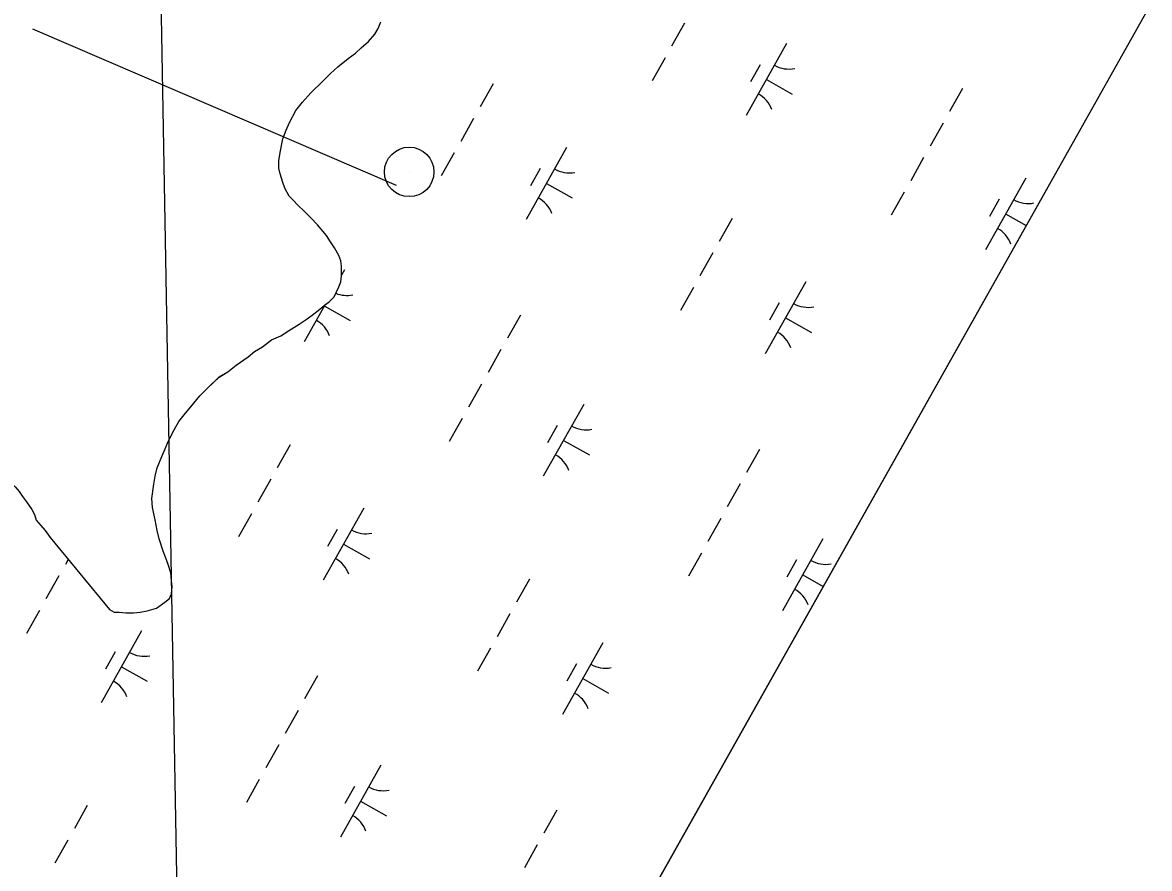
# Model space of a CAD drawing. Extents: x 3913936 to 3933962, y 195330 to 217741.
# Drawn here: x 3930409 to 3931092, y 208159 to 208671 of the extents above; entities that cross this region are included whole.
import ezdxf

# ---------------------------------------------------------------- set-up
doc = ezdxf.new("R2010")
doc.units = 0
for name, color, linetype in [('V-GRID-FRAM', 7, 'Continuous'), ('V-GRID-MAJR', 7, 'Continuous'), ('V-TOPO-SHOR', 7, 'Continuous'), ('V-TOPO-TOWR', 7, 'Continuous'), ('V-UTIL-LINE', 7, 'Continuous'), ('V-WETL-SWMP', 7, 'Continuous')]:
    doc.layers.add(name, color=color, linetype=linetype)

msp = doc.modelspace()

# ---------------------------------------------------------------- linework, layer by layer
at = {"layer": 'V-GRID-FRAM'}
msp.add_lwpolyline([(3932010.33, 210314.99), (3924440.13, 196848.23), (3917917.56, 202110.57), (3924798.65, 214359.02), (3932010.33, 210314.99)], dxfattribs=at)
at = {"layer": 'V-GRID-MAJR'}
msp.add_line((3930530.76, 206551.74), (3930437.16, 211826.22), dxfattribs=at)
at = {"layer": 'V-TOPO-SHOR'}
for points in [[(3930425.52, 208359.19), (3930461.52, 208315.61), (3930464.29, 208314.03), (3930467.46, 208314.03), (3930471.41, 208313.63), (3930476.17, 208313.62), (3930480.12, 208314.02), (3930484.48, 208314.81), (3930490.02, 208316.39), (3930495.17, 208319.95), (3930497.95, 208322.32), (3930499.13, 208325.09), (3930499.53, 208329.45), (3930499.14, 208333.01), (3930498.75, 208337.76), (3930497.17, 208342.91), (3930495.59, 208347.27), (3930494, 208350.83), (3930491.63, 208358.35), (3930490.45, 208363.5), (3930489.27, 208369.84), (3930487.69, 208377.36), (3930487.3, 208382.9), (3930488.49, 208391.61), (3930489.28, 208396.36), (3930490.47, 208401.51), (3930493.25, 208408.24), (3930495.23, 208412.99), (3930497.22, 208417.34), (3930500.78, 208424.46), (3930503.56, 208429.61), (3930506.73, 208433.57), (3930512.67, 208440.69), (3930516.24, 208445.04), (3930520.99, 208449.79), (3930528.12, 208456.51), (3930533.27, 208459.68), (3930538.42, 208463.64), (3930545.55, 208468.78), (3930549.51, 208471.94), (3930554.27, 208474.71), (3930559.81, 208479.06), (3930565.35, 208481.43), (3930570.11, 208484.6), (3930576.45, 208488.55), (3930580.8, 208491.32), (3930584.37, 208494.09), (3930589.12, 208497.65), (3930591.9, 208500.02), (3930594.67, 208502), (3930597.84, 208505.17), (3930600.61, 208511.1), (3930601.8, 208514.27), (3930602.2, 208517.83), (3930602.21, 208523.77), (3930601.81, 208526.94), (3930600.63, 208530.11), (3930597.86, 208534.86), (3930595.48, 208538.42), (3930593.11, 208542.39), (3930587.57, 208548.72), (3930583.62, 208553.08), (3930580.06, 208556.65), (3930575.31, 208561.01), (3930573.33, 208563.38), (3930570.56, 208566.16), (3930567.79, 208570.91), (3930566.61, 208574.47), (3930565.02, 208579.62), (3930564.24, 208583.18), (3930564.24, 208587.54), (3930565.03, 208592.69), (3930566.62, 208601), (3930568.61, 208606.14), (3930570.59, 208610.89), (3930574.55, 208618.02), (3930578.52, 208623.16), (3930583.67, 208628.7), (3930590.8, 208635.82), (3930595.55, 208640.57), (3930599.91, 208644.53), (3930606.25, 208649.67), (3930610.61, 208652.83), (3930614.17, 208656), (3930618.53, 208659.95), (3930622.49, 208664.31), (3930624.47, 208667.87), (3930626.06, 208671.83)], [(3930354.39, 208412.68), (3930358.84, 208412.98), (3930364.09, 208413.17), (3930367.95, 208412.87), (3930373.19, 208411.88), (3930377.05, 208410.59), (3930381.01, 208409.1), (3930386.45, 208406.53), (3930389.42, 208404.35), (3930392.68, 208401.67), (3930397.53, 208397.21), (3930400.4, 208394.34), (3930404.45, 208389.99), (3930406.83, 208387.11), (3930408.91, 208384.14), (3930411.18, 208380.87), (3930414.44, 208376.22), (3930416.12, 208373.15), (3930417.21, 208369.68), (3930419.98, 208366.52), (3930422.65, 208363.45), (3930425.52, 208359.19)]]:
    msp.add_lwpolyline(points, dxfattribs=at)
at = {"layer": 'V-TOPO-TOWR'}
msp.add_line((3930643.22, 208580.87), (3930643.22, 208580.87), dxfattribs=at)
msp.add_circle((3930643.22, 208580.87), 15, dxfattribs=at)
at = {"layer": 'V-UTIL-LINE'}
msp.add_line((3930635.51, 208572.64), (3930415.17, 208667.36), dxfattribs=at)
at = {"layer": 'V-WETL-SWMP'}
for p, q in [((3931250.29, 208962.93), (3930179.24, 207057.63)), ((3930624.47, 208667.87), (3930626.06, 208671.83)), ((3930810.06, 208671), (3930802.22, 208657.05)), ((3930618.53, 208659.96), (3930622.49, 208664.31)), ((3930622.49, 208664.31), (3930624.47, 208667.87)), ((3930614.17, 208656), (3930618.53, 208659.96)), ((3930871.98, 208658.65), (3930847.48, 208615.06)), ((3930606.25, 208649.67), (3930610.6, 208652.83)), ((3930610.6, 208652.83), (3930614.17, 208656)), ((3930798.3, 208650.08), (3930790.45, 208636.13)), ((3930595.55, 208640.57), (3930599.91, 208644.53)), ((3930599.91, 208644.53), (3930606.25, 208649.67)), ((3930855.95, 208645.87), (3930850.07, 208635.41)), ((3930590.8, 208635.82), (3930595.55, 208640.57)), ((3930859.73, 208636.86), (3930875.42, 208628.04)), ((3930583.67, 208628.7), (3930590.8, 208635.82)), ((3930694.04, 208634.17), (3930686.2, 208620.23)), ((3930978.57, 208631.33), (3930970.73, 208617.39)), ((3930574.55, 208618.02), (3930578.52, 208623.16)), ((3930578.52, 208623.16), (3930583.67, 208628.7)), ((3930570.59, 208610.89), (3930574.55, 208618.02)), ((3930568.61, 208606.14), (3930570.59, 208610.89)), ((3930682.28, 208613.25), (3930674.44, 208599.3)), ((3930966.81, 208610.41), (3930958.97, 208596.47)), ((3930566.62, 208601), (3930568.61, 208606.14)), ((3930565.03, 208592.69), (3930566.62, 208601)), ((3930738.61, 208595.69), (3930714.11, 208552.1)), ((3930564.24, 208587.54), (3930565.03, 208592.69)), ((3930670.52, 208592.33), (3930662.68, 208578.38)), ((3930955.05, 208589.49), (3930947.21, 208575.54)), ((3930564.24, 208583.18), (3930564.24, 208587.54)), ((3930565.03, 208579.62), (3930564.24, 208583.18)), ((3930722.58, 208582.91), (3930716.7, 208572.45)), ((3930566.61, 208574.47), (3930565.03, 208579.62)), ((3931016.98, 208577.14), (3930992.48, 208533.55)), ((3930567.79, 208570.91), (3930566.61, 208574.47)), ((3930570.56, 208566.15), (3930567.79, 208570.91)), ((3930726.36, 208573.9), (3930742.05, 208565.08)), ((3930943.29, 208568.57), (3930935.45, 208554.62)), ((3930573.33, 208563.38), (3930570.56, 208566.15)), ((3930575.31, 208561.01), (3930573.33, 208563.38)), ((3931000.94, 208564.36), (3930995.06, 208553.9)), ((3930580.06, 208556.65), (3930575.31, 208561.01)), ((3930583.62, 208553.08), (3930580.06, 208556.65)), ((3931004.73, 208555.35), (3931017.22, 208548.33)), ((3930587.57, 208548.72), (3930583.62, 208553.08)), ((3930593.11, 208542.39), (3930587.57, 208548.72)), ((3930839.04, 208552.66), (3930831.2, 208538.72)), ((3930595.48, 208538.42), (3930593.11, 208542.39)), ((3930597.86, 208534.86), (3930595.48, 208538.42)), ((3930600.62, 208530.11), (3930597.86, 208534.86)), ((3930601.81, 208526.94), (3930600.62, 208530.11)), ((3930827.28, 208531.74), (3930819.44, 208517.8)), ((3930602.2, 208523.77), (3930601.81, 208526.94)), ((3930602.2, 208517.83), (3930602.2, 208523.77)), ((3930604.01, 208521.4), (3930602.2, 208518.18)), ((3930600.61, 208511.1), (3930601.8, 208514.27)), ((3930601.8, 208514.27), (3930602.2, 208517.83)), ((3930883.61, 208514.18), (3930859.11, 208470.59)), ((3930597.84, 208505.17), (3930600.61, 208511.1)), ((3930815.52, 208510.82), (3930807.67, 208496.87)), ((3930592.06, 208500.14), (3930579.51, 208477.81)), ((3930589.12, 208497.65), (3930591.9, 208500.02)), ((3930591.9, 208500.02), (3930594.67, 208502)), ((3930594.67, 208502), (3930597.84, 208505.17)), ((3930867.58, 208501.4), (3930861.7, 208490.94)), ((3930580.8, 208491.32), (3930584.37, 208494.09)), ((3930584.37, 208494.09), (3930589.12, 208497.65)), ((3930591.76, 208499.61), (3930607.45, 208490.79)), ((3930710.6, 208494.08), (3930702.76, 208480.14)), ((3930570.11, 208484.6), (3930576.45, 208488.55)), ((3930576.45, 208488.55), (3930580.8, 208491.32)), ((3930871.36, 208492.39), (3930887.05, 208483.57)), ((3930559.81, 208479.06), (3930565.36, 208481.43)), ((3930565.36, 208481.43), (3930570.11, 208484.6)), ((3930549.51, 208471.94), (3930554.27, 208474.71)), ((3930554.27, 208474.71), (3930559.81, 208479.06)), ((3930698.84, 208473.16), (3930691, 208459.22)), ((3930538.42, 208463.64), (3930545.55, 208468.78)), ((3930545.55, 208468.78), (3930549.51, 208471.94)), ((3930528.12, 208456.52), (3930533.27, 208459.68)), ((3930533.27, 208459.68), (3930538.42, 208463.64)), ((3930520.99, 208449.79), (3930528.12, 208456.52)), ((3930687.08, 208452.24), (3930679.24, 208438.29)), ((3930516.24, 208445.04), (3930520.99, 208449.79)), ((3930506.73, 208433.57), (3930512.67, 208440.69)), ((3930512.67, 208440.69), (3930516.24, 208445.04)), ((3930749.01, 208439.89), (3930724.51, 208396.3)), ((3930503.56, 208429.61), (3930506.73, 208433.57)), ((3930500.78, 208424.46), (3930503.56, 208429.61)), ((3930675.32, 208431.32), (3930667.48, 208417.37)), ((3930732.97, 208427.11), (3930727.09, 208416.65)), ((3930497.22, 208417.34), (3930500.78, 208424.46)), ((3930736.76, 208418.1), (3930752.45, 208409.28)), ((3930493.25, 208408.24), (3930495.23, 208412.99)), ((3930495.23, 208412.99), (3930497.22, 208417.34)), ((3930571.07, 208415.41), (3930563.22, 208401.47)), ((3930855.6, 208412.57), (3930847.76, 208398.63)), ((3930490.48, 208401.51), (3930493.25, 208408.24)), ((3930489.28, 208396.36), (3930490.48, 208401.51)), ((3930487.29, 208382.9), (3930488.49, 208391.61)), ((3930488.49, 208391.61), (3930489.28, 208396.36)), ((3930559.3, 208394.49), (3930551.46, 208380.55)), ((3930843.84, 208391.65), (3930836, 208377.71)), ((3930406.83, 208387.11), (3930408.91, 208384.14)), ((3930408.91, 208384.14), (3930411.18, 208380.87)), ((3930411.18, 208380.87), (3930414.44, 208376.22)), ((3930487.69, 208377.36), (3930487.29, 208382.9)), ((3930489.27, 208369.84), (3930487.69, 208377.36)), ((3930615.64, 208376.93), (3930591.14, 208333.34)), ((3930414.44, 208376.22), (3930416.12, 208373.15)), ((3930416.12, 208373.15), (3930417.21, 208369.69)), ((3930547.54, 208373.57), (3930539.7, 208359.62)), ((3930832.08, 208370.73), (3930824.24, 208356.79)), ((3930417.21, 208369.69), (3930419.98, 208366.52)), ((3930419.98, 208366.52), (3930422.65, 208363.45)), ((3930422.65, 208363.45), (3930425.52, 208359.19)), ((3930490.45, 208363.5), (3930489.27, 208369.84)), ((3930491.63, 208358.35), (3930490.45, 208363.5)), ((3930599.61, 208364.15), (3930593.73, 208353.69)), ((3930425.52, 208359.19), (3930461.52, 208315.61)), ((3930494, 208350.83), (3930491.63, 208358.35)), ((3930894.01, 208358.38), (3930869.51, 208314.79)), ((3930495.59, 208347.27), (3930494, 208350.83)), ((3930603.39, 208355.14), (3930619.08, 208346.32)), ((3930820.32, 208349.81), (3930812.48, 208335.86)), ((3930436.49, 208345.91), (3930434.79, 208342.89)), ((3930497.17, 208342.91), (3930495.59, 208347.27)), ((3930498.75, 208337.76), (3930497.17, 208342.91)), ((3930877.97, 208345.6), (3930872.09, 208335.14)), ((3930430.87, 208335.91), (3930423.03, 208321.97)), ((3930499.14, 208333.01), (3930498.75, 208337.76)), ((3930881.76, 208336.59), (3930894.25, 208329.57)), ((3930499.13, 208325.09), (3930499.53, 208329.45)), ((3930499.53, 208329.45), (3930499.14, 208333.01)), ((3930716.06, 208333.9), (3930708.22, 208319.96)), ((3930495.17, 208319.95), (3930497.95, 208322.32)), ((3930497.95, 208322.32), (3930499.13, 208325.09)), ((3930461.52, 208315.61), (3930464.29, 208314.03)), ((3930484.48, 208314.81), (3930490.02, 208316.39)), ((3930490.02, 208316.39), (3930495.17, 208319.95)), ((3930419.11, 208314.99), (3930411.27, 208301.04)), ((3930464.29, 208314.03), (3930467.45, 208314.03)), ((3930467.45, 208314.03), (3930471.41, 208313.63)), ((3930471.41, 208313.63), (3930476.16, 208313.62)), ((3930476.16, 208313.62), (3930480.12, 208314.02)), ((3930480.12, 208314.02), (3930484.48, 208314.81)), ((3930704.3, 208312.98), (3930696.46, 208299.04)), ((3930481.04, 208302.64), (3930456.54, 208259.05)), ((3930760.64, 208295.42), (3930736.14, 208251.83)), ((3930465, 208289.86), (3930459.12, 208279.4)), ((3930692.54, 208292.06), (3930684.7, 208278.12)), ((3930744.6, 208282.64), (3930738.72, 208272.18)), ((3930468.79, 208280.85), (3930484.48, 208272.03)), ((3930587.63, 208275.32), (3930579.79, 208261.38)), ((3930748.39, 208273.63), (3930764.08, 208264.81)), ((3930575.87, 208254.4), (3930568.03, 208240.46)), ((3930564.11, 208233.48), (3930556.27, 208219.54)), ((3930626.04, 208221.13), (3930601.54, 208177.54)), ((3930552.35, 208212.56), (3930544.51, 208198.61)), ((3930610, 208208.35), (3930604.12, 208197.89)), ((3930613.79, 208199.34), (3930629.48, 208190.52)), ((3930448.09, 208196.66), (3930440.25, 208182.71)), ((3930732.63, 208193.82), (3930724.79, 208179.87)), ((3930436.33, 208175.73), (3930428.49, 208161.79)), ((3930720.87, 208172.89), (3930713.03, 208158.95))]:
    msp.add_line(p, q, dxfattribs=at)
for centre, start, end in [((3930873.47, 208660.82), 239.88608, 281.42974), ((3930846.4, 208612.66), 19.88608, 61.42973), ((3930740.11, 208597.86), 239.88608, 281.42974), ((3930713.04, 208549.7), 19.88608, 61.42973), ((3931018.47, 208579.31), 239.88608, 281.42974), ((3930991.4, 208531.15), 19.88608, 61.42973), ((3930605.5, 208523.57), 247.70242, 281.42974), ((3930885.1, 208516.35), 239.88608, 281.42974), ((3930578.43, 208475.41), 19.88608, 61.42973), ((3930858.03, 208468.19), 19.88608, 61.42973), ((3930750.5, 208442.06), 239.88608, 281.42974), ((3930723.43, 208393.9), 19.88608, 61.42973), ((3930617.13, 208379.1), 239.88608, 281.42974), ((3930590.06, 208330.94), 19.88608, 61.42973), ((3930895.5, 208360.55), 239.88608, 281.42974), ((3930868.43, 208312.39), 19.88608, 61.42973), ((3930482.53, 208304.81), 239.88608, 281.42974), ((3930762.13, 208297.59), 239.88608, 281.42974), ((3930455.46, 208256.65), 19.88608, 61.42973), ((3930735.06, 208249.43), 19.88608, 61.42973), ((3930627.53, 208223.3), 239.88608, 281.42974), ((3930600.46, 208175.14), 19.88608, 61.42973)]:
    msp.add_arc(centre, 17.62, start, end, dxfattribs=at)

doc.saveas('drawing.dxf')
